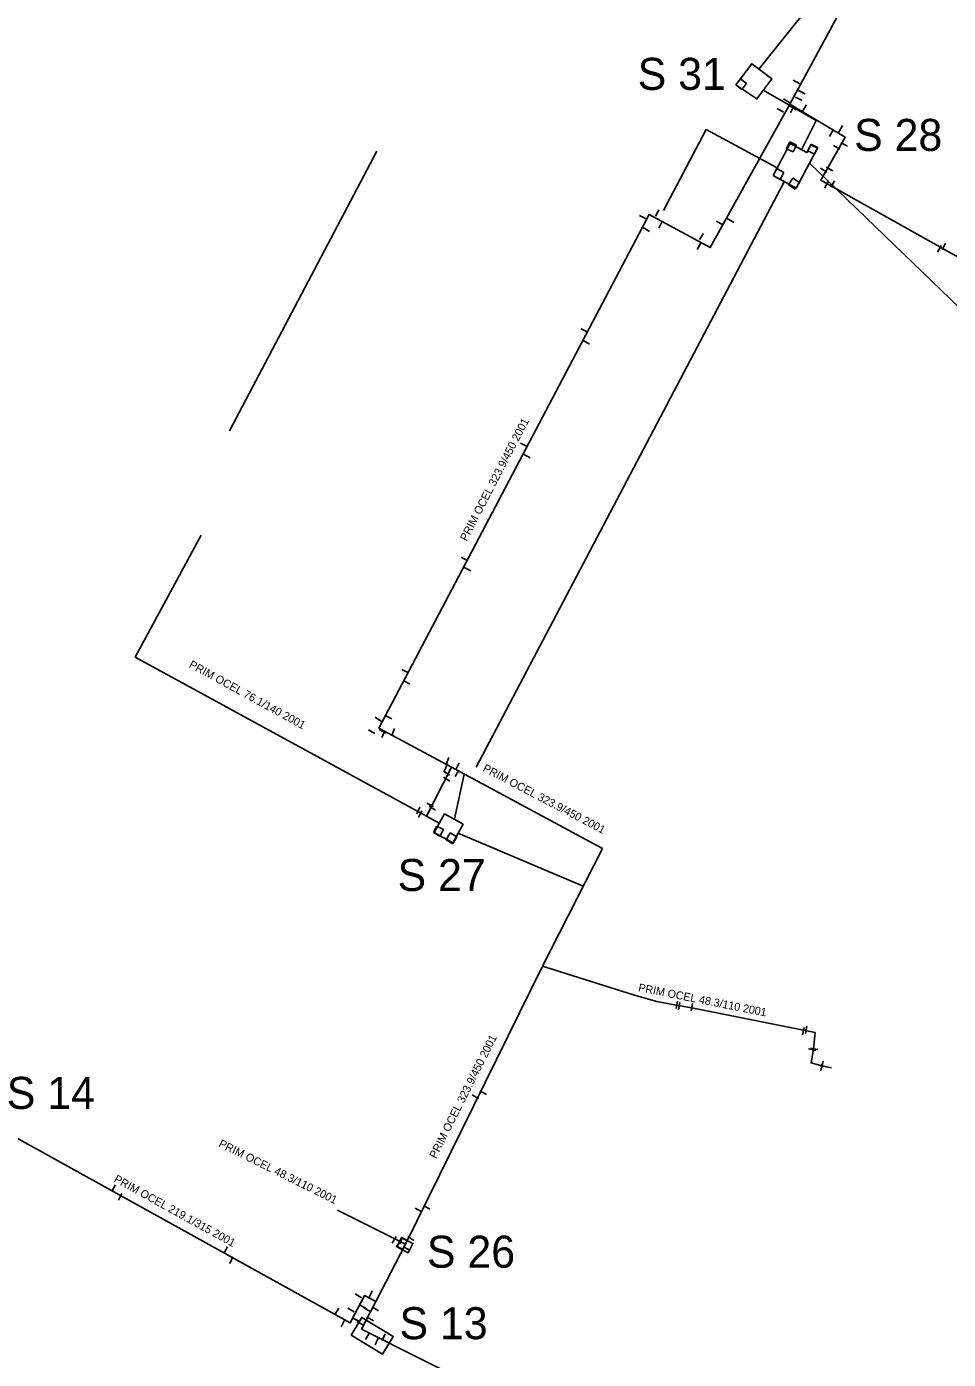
# Model space of a CAD drawing. Extents: x -642943 to -623314, y -1138561 to -1113539.
# Drawn here: x -642450.6 to -642364.3, y -1114612.6 to -1114487.7 of the extents above; entities that cross this region are included whole.
import ezdxf

# ---------------------------------------------------------------- set-up
doc = ezdxf.new("R2010")
doc.units = 0
for name, color, linetype in [('horkovod dimenze', 7, 'Continuous'), ('horkovod předisol', 7, 'Continuous'), ('horkovod sváry', 7, 'Continuous'), ('horkovod trasa', 7, 'Continuous'), ('horkovod zrušený', 7, 'Continuous'), ('horkovod číslo šachty', 7, 'Continuous')]:
    doc.layers.add(name, color=color, linetype=linetype)

# ---------------------------------------------------------------- blocks, each defined once
blk = doc.blocks.new('POINT_DISPLAY')
blk.add_line((0, 0), (0, 0))
blk = doc.blocks.new('SPH')
at = {"layer": 'horkovod sváry'}
blk.add_line((0, -0.035), (0, 0.035), dxfattribs=at)

msp = doc.modelspace()

# ---------------------------------------------------------------- linework, layer by layer
at = {"layer": 'horkovod předisol'}
for p, q in [((-642434.27, -1114535.35), (-642440.47, -1114546.79)), ((-642413.18, -1114561.68), (-642440.47, -1114546.79)), ((-642410.82, -1114557.08), (-642417.63, -1114553.42)), ((-642413.18, -1114561.68), (-642410.82, -1114557.08)), ((-642396.7, -1114564.72), (-642410.82, -1114557.08)), ((-642402.31, -1114575.73), (-642396.7, -1114564.72)), ((-642415.14, -1114601.78), (-642402.34, -1114575.8)), ((-642415.14, -1114601.78), (-642421.5, -1114598.6)), ((-642417.93, -1114607.15), (-642415.14, -1114601.78)), ((-642417.93, -1114607.15), (-642419.26, -1114609.74)), ((-642395.38, -1114621.71), (-642419.26, -1114609.74))]:
    msp.add_line(p, q, dxfattribs=at)
for points in [[(-642379.15, -1114494.96), (-642372.12, -1114481.97), (-642369.99, -1114483.11), (-642358.24, -1114461.09), (-642352.58, -1114450.08)], [(-642417.63, -1114553.42), (-642392.31, -1114505.3), (-642386.59, -1114508.41), (-642379.15, -1114494.96)], [(-642379.15, -1114494.96), (-642373.97, -1114498.05), (-642376.25, -1114502.09), (-642354.3, -1114514.39), (-642335.67, -1114524.45), (-642343.57, -1114538.34), (-642330.1, -1114545.77)], [(-642402.31, -1114575.73), (-642393.69, -1114578.46), (-642391.6, -1114579.03), (-642389.59, -1114579.41), (-642388.33, -1114579.64), (-642376.78, -1114581.95), (-642376.94, -1114583.5), (-642377.15, -1114584.79), (-642376.16, -1114585.07), (-642375.24, -1114585.25)], [(-642417.93, -1114607.15), (-642418.98, -1114606.6), (-642420.32, -1114609.15), (-642454.24, -1114590.34)]]:
    msp.add_lwpolyline(points, dxfattribs=at)
at = {"layer": 'horkovod trasa'}
for p, q in [((-642431.63, -1114525.58), (-642417.83, -1114499.36)), ((-642434.27, -1114535.35), (-642440.47, -1114546.79)), ((-642413.18, -1114561.68), (-642440.47, -1114546.79)), ((-642410.82, -1114557.08), (-642417.63, -1114553.42)), ((-642413.18, -1114561.68), (-642410.82, -1114557.08)), ((-642396.7, -1114564.72), (-642410.82, -1114557.08)), ((-642402.31, -1114575.73), (-642396.7, -1114564.72)), ((-642415.14, -1114601.78), (-642402.34, -1114575.8)), ((-642415.14, -1114601.78), (-642421.5, -1114598.6)), ((-642417.93, -1114607.15), (-642415.14, -1114601.78)), ((-642417.93, -1114607.15), (-642419.26, -1114609.74)), ((-642395.38, -1114621.71), (-642419.26, -1114609.74))]:
    msp.add_line(p, q, dxfattribs=at)
for points in [[(-642379.15, -1114494.96), (-642372.12, -1114481.97), (-642369.99, -1114483.11), (-642358.24, -1114461.09), (-642352.58, -1114450.08)], [(-642417.63, -1114553.42), (-642392.31, -1114505.3), (-642386.59, -1114508.41), (-642379.15, -1114494.96)], [(-642379.15, -1114494.96), (-642373.97, -1114498.05), (-642376.25, -1114502.09), (-642354.3, -1114514.39), (-642335.67, -1114524.45), (-642343.57, -1114538.34), (-642330.1, -1114545.77)], [(-642402.31, -1114575.73), (-642393.69, -1114578.46), (-642391.6, -1114579.03), (-642389.59, -1114579.41), (-642388.33, -1114579.64), (-642376.78, -1114581.95), (-642376.94, -1114583.5), (-642377.15, -1114584.79), (-642376.16, -1114585.07), (-642375.24, -1114585.25)], [(-642417.93, -1114607.15), (-642418.98, -1114606.6), (-642420.32, -1114609.15), (-642454.24, -1114590.34)]]:
    msp.add_lwpolyline(points, dxfattribs=at)
at = {"layer": 'horkovod zrušený'}
for p, q in [((-642372.94, -1114480.28), (-642382.04, -1114491.69)), ((-642383.77, -1114492.61), (-642384.19, -1114493.17)), ((-642383.63, -1114493.59), (-642384.19, -1114493.17)), ((-642383.21, -1114493.03), (-642383.77, -1114492.61)), ((-642383.63, -1114493.59), (-642383.21, -1114493.03)), ((-642381.63, -1114493.67), (-642376.68, -1114496.5)), ((-642378.04, -1114499.26), (-642376.68, -1114496.5)), ((-642390.97, -1114504.92), (-642386.98, -1114497.35)), ((-642386.98, -1114497.35), (-642380.33, -1114500.94)), ((-642379.15, -1114498.51), (-642379.46, -1114499.14)), ((-642378.52, -1114498.82), (-642379.15, -1114498.51)), ((-642378.83, -1114499.45), (-642379.46, -1114499.14)), ((-642378.52, -1114498.82), (-642378.83, -1114499.45)), ((-642377.15, -1114498.72), (-642377.46, -1114499.35)), ((-642377.46, -1114499.35), (-642376.83, -1114499.66)), ((-642376.52, -1114499.03), (-642377.15, -1114498.72)), ((-642376.52, -1114499.03), (-642376.83, -1114499.66)), ((-642380.36, -1114501), (-642380.72, -1114501.66)), ((-642379.7, -1114501.36), (-642380.36, -1114501)), ((-642377.29, -1114500.49), (-642353.98, -1114523.04)), ((-642379.66, -1114502.25), (-642408.53, -1114557.09)), ((-642380.72, -1114501.66), (-642380.06, -1114502.02)), ((-642379.7, -1114501.36), (-642380.06, -1114502.02)), ((-642378.87, -1114501.9), (-642379.27, -1114502.54)), ((-642378.87, -1114501.9), (-642378.23, -1114502.3)), ((-642379.27, -1114502.54), (-642378.63, -1114502.94)), ((-642378.63, -1114502.94), (-642378.23, -1114502.3)), ((-642410.54, -1114561.93), (-642409.65, -1114557.74)), ((-642411.98, -1114562.34), (-642413.18, -1114561.68)), ((-642412.53, -1114563.22), (-642412.19, -1114562.6)), ((-642411.91, -1114563.56), (-642412.53, -1114563.22)), ((-642412.19, -1114562.6), (-642411.57, -1114562.94)), ((-642411.57, -1114562.94), (-642411.91, -1114563.56)), ((-642410.97, -1114563.25), (-642411.34, -1114563.9)), ((-642410.97, -1114563.25), (-642410.32, -1114563.61)), ((-642398.49, -1114568.24), (-642410.15, -1114563.3)), ((-642411.34, -1114563.9), (-642410.69, -1114564.27)), ((-642410.69, -1114564.27), (-642410.32, -1114563.61))]:
    msp.add_line(p, q, dxfattribs=at)
for points in [[(-642384.19, -1114493.17), (-642382.71, -1114491.18), (-642381.75, -1114491.9)], [(-642381.74, -1114491.9), (-642380.82, -1114492.59), (-642382.22, -1114494.47), (-642384.19, -1114493.17)], [(-642380.72, -1114501.66), (-642379.1, -1114498.67), (-642377.54, -1114499.51), (-642377.19, -1114498.79), (-642376.55, -1114499.1), (-642378.56, -1114502.83), (-642380.72, -1114501.66)], [(-642412.46, -1114563.21), (-642411.49, -1114561.46), (-642409.74, -1114562.43), (-642410.72, -1114564.18), (-642412.46, -1114563.21)], [(-642415.95, -1114602.04), (-642414.88, -1114602.58), (-642414.44, -1114601.71), (-642415.51, -1114601.17), (-642415.95, -1114602.04)], [(-642420.24, -1114610.3), (-642417.28, -1114612.08), (-642416.28, -1114610.42), (-642419.24, -1114608.64), (-642420.24, -1114610.3)]]:
    msp.add_lwpolyline(points, dxfattribs=at)

# ---------------------------------------------------------------- block references
at = {"layer": 'horkovod sváry'}
for p, xscale, yscale, rotation in [((-642378.53, -1114492.9), 9.99998646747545, 9.99998646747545, 61.917154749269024), ((-642379.45, -1114494.66), 10.000004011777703, 10.000004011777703, 58.86245958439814), ((-642378.3, -1114494.47), 9.999993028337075, 9.999993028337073, 61.790390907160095), ((-642378.03, -1114493.85), 10.00002203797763, 10.000022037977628, 61.91847311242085), ((-642380.03, -1114495.55), 10.000022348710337, 10.000022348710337, 61.29399731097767), ((-642378.85, -1114495.31), 10.000017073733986, 10.000017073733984, 59.80392413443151), ((-642378.92, -1114495.47), 10.000026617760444, 10.000026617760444, -27.289691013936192), ((-642377.76, -1114495.33), 10.00002123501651, 10.000021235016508, -32.78984290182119), ((-642374.39, -1114497.28), 10.000000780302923, 10.000000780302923, -28.996063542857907), ((-642375.25, -1114497.68), 9.999979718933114, 9.999979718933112, -29.441846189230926), ((-642374.76, -1114499.01), 9.999992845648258, 9.999992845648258, 61.59796010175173), ((-642374.05, -1114498.74), 10.000002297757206, 10.000002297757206, 62.361733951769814), ((-642375.97, -1114501.15), 10.000002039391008, 10.000002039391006, 57.37623552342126), ((-642375.42, -1114501.05), 9.999970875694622, 9.999970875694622, 61.15320425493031), ((-642375.72, -1114502.55), 9.999990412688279, 9.999990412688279, -31.03820266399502), ((-642375.13, -1114502.46), 10.000007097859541, 10.000007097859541, -31.41098607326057), ((-642392.92, -1114505.56), 10.000020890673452, 10.000020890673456, 62.87259194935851), ((-642391.57, -1114505.17), 10.000015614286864, 10.000015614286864, -28.56284783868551), ((-642391.25, -1114506.27), 9.999994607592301, 9.999994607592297, -26.823019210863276), ((-642385.71, -1114506.1), 9.999981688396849, 9.999981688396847, 59.439180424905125), ((-642384.7, -1114505.87), 10.000008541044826, 10.000008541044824, 58.952829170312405), ((-642392.6, -1114506.71), 9.999973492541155, 9.999973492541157, 58.64671322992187), ((-642387.42, -1114507.37), 10.000008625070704, 10.000008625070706, -33.35056156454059), ((-642387.65, -1114508.28), 9.999972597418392, 9.999972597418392, -31.324550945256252), ((-642365.14, -1114508.52), 10.000023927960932, 10.000023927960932, -29.237559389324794), ((-642364.72, -1114508.31), 10.000009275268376, 10.000009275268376, -28.843323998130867), ((-642398.4, -1114516.17), 10.00000023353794, 10.00000023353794, 60.389575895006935), ((-642398.2, -1114517.28), 9.999988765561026, 9.999988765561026, 62.205273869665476), ((-642404.06, -1114526.88), 10.000006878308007, 10.000006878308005, 63.35595987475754), ((-642403.78, -1114527.93), 10.000015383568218, 10.000015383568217, 61.34354679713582), ((-642409.6, -1114537.59), 10.000019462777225, 10.000019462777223, 62.081035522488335), ((-642409.34, -1114538.54), 10.000006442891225, 10.000006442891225, 62.25146259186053), ((-642415.17, -1114548.09), 10.000009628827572, 10.00000962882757, 61.80376278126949), ((-642415.03, -1114549.13), 10.000023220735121, 10.000023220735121, 62.03544323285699), ((-642417.69, -1114552.61), 9.999996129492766, 9.999996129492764, 55.752642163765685), ((-642416.72, -1114552.41), 9.999995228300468, 9.999995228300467, 62.42975607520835), ((-642416.29, -1114553.78), 10.000001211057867, 10.000001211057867, -22.40660541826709), ((-642418.31, -1114553.75), 10.000001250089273, 10.000001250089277, 60.57476611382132), ((-642417.28, -1114553.73), 10.000015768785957, 10.000015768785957, 63.15132756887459), ((-642417.21, -1114554), 9.999984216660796, 9.999984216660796, -25.065876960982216), ((-642411.34, -1114557.11), 9.999986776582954, 9.999986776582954, -22.169329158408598), ((-642411.21, -1114556.51), 9.999990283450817, 9.999990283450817, -22.201880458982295), ((-642410.26, -1114556.99), 10.000012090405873, 10.000012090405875, -25.451380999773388), ((-642411.28, -1114557.64), 10.000006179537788, 10.000006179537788, 57.79879720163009), ((-642411.28, -1114558.21), 10.000012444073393, 10.000012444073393, 56.49152441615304), ((-642410.32, -1114557.66), 9.999992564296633, 9.999992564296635, -28.76451724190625), ((-642413.94, -1114561.14), 9.999981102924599, 9.999981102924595, -25.592197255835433), ((-642412.83, -1114560.61), 10.00000160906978, 10.000001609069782, 63.56321650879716), ((-642412.62, -1114560.94), 9.999987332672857, 9.999987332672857, 57.572373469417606), ((-642413.76, -1114561.5), 10.000007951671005, 10.000007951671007, -26.266753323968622), ((-642389.73, -1114579.35), 9.999986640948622, 9.99998664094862, -9.544476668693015), ((-642389.51, -1114579.48), 10.000008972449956, 10.000008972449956, -9.4984648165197), ((-642388.32, -1114579.58), 10.000002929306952, 10.00000292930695, -11.643556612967), ((-642377.88, -1114581.82), 10.000004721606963, 10.000004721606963, -11.412645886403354), ((-642377.62, -1114581.7), 9.999993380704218, 9.99999338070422, -9.235640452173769), ((-642376.85, -1114583.47), 10.000020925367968, 10.00002092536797, 79.41038695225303), ((-642377.05, -1114583.55), 9.999996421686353, 9.999996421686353, 78.23954696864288), ((-642376.1, -1114584.97), 10.000017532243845, 10.000017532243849, -11.869186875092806), ((-642376.18, -1114585.18), 9.999998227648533, 9.999998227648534, -11.76835423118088), ((-642408.61, -1114587.98), 10.000015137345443, 10.000015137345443, -121.11132160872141), ((-642407.86, -1114587.59), 10.000008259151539, 10.00000825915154, -118.65860386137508), ((-642442.47, -1114596.54), 10.000010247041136, 10.000010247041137, -27.60843046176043), ((-642441.85, -1114597.33), 9.99999773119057, 9.999997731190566, -27.00283583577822), ((-642413.92, -1114598.57), 10.000028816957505, 10.000028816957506, 61.95810135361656), ((-642413.16, -1114598.33), 9.999985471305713, 9.99998547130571, -120.75341251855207), ((-642431.98, -1114602.33), 9.999995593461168, 9.999995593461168, -29.0592427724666), ((-642416.2, -1114601.37), 10.000015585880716, 10.000015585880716, -30.352711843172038), ((-642415.73, -1114602.08), 10.000018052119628, 10.000018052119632, 62.36328705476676), ((-642415.56, -1114601.45), 9.999986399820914, 9.999986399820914, -25.70998049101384), ((-642415.22, -1114601.29), 9.999992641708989, 9.99999264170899, 61.517854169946), ((-642415.06, -1114602.16), 9.9999995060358, 9.999999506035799, 60.44633072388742), ((-642414.64, -1114601.25), 10.000000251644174, 10.000000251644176, 57.27987468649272), ((-642431.45, -1114603.27), 10.000021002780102, 10.0000210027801, -25.394933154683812), ((-642419.56, -1114606.62), 10.000000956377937, 10.00000095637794, -120.47063127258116), ((-642418.4, -1114606.46), 10.000007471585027, 10.000007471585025, -23.329439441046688), ((-642421.56, -1114608.08), 10.000002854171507, 10.000002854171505, -31.498887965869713), ((-642420.25, -1114607.95), 10.000000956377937, 10.00000095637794, -120.47063127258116), ((-642419.07, -1114607.67), 9.999975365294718, 9.99997536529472, -118.07592401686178), ((-642418.74, -1114607.91), 10.000006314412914, 10.000006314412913, 61.767116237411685), ((-642417.96, -1114607.83), 10.000028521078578, 10.000028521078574, 57.14954500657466), ((-642421.01, -1114609.2), 10.000006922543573, 10.000006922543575, -27.910850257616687), ((-642419.69, -1114608.89), 9.999975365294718, 9.99997536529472, -118.07592401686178), ((-642419.38, -1114609.18), 10.000005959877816, 10.000005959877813, -119.5337141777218), ((-642418.43, -1114608.79), 9.999991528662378, 9.999991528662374, 59.52840826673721), ((-642418.71, -1114610.4), 9.999996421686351, 9.999996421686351, -30.68509744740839), ((-642417.83, -1114610.9), 10.000022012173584, 10.000022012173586, -22.89050795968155), ((-642417.17, -1114610.5), 9.999975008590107, 9.999975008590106, -24.112296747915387)]:
    msp.add_blockref('SPH', p, dxfattribs=dict(at, xscale=xscale, yscale=yscale, rotation=rotation))
at = {"layer": 'horkovod zrušený'}
for p in [(-642383.7, -1114493.1), (-642378.99, -1114498.98), (-642376.99, -1114499.19), (-642380.21, -1114501.51), (-642378.75, -1114502.42), (-642412.05, -1114563.08), (-642410.83, -1114563.76)]:
    msp.add_blockref('POINT_DISPLAY', p, dxfattribs=at)

# ---------------------------------------------------------------- texts
at = {"layer": 'horkovod dimenze'}
for s, rotation, p in [('PRIM OCEL 323.9/450 2001', 62.6487, (-642409.41, -1114535.97)), ('PRIM OCEL 76.1/140 2001', 331.3012, (-642435.48, -1114547.69)), ('PRIM OCEL 323.9/450 2001', 332.3148, (-642407.97, -1114557.42)), ('PRIM OCEL 48.3/110 2001', 348.7931, (-642393.38, -1114578.07)), ('PRIM OCEL 323.9/450 2001', 63.3701, (-642412.28, -1114593.81)), ('PRIM OCEL 48.3/110 2001', 333.5935, (-642432.7, -1114592.6)), ('PRIM OCEL 219.1/315 2001', 331.1264, (-642442.51, -1114595.89))]:
    msp.add_text(s, height=0.75, rotation=rotation, dxfattribs=at).set_placement(p)
at = {"layer": 'horkovod číslo šachty'}
for s, p in [('S 31', (-642393.39, -1114493.63)), ('S 28', (-642373.12, -1114499.35)), ('S 27', (-642415.88, -1114568.69)), ('S 14', (-642452.48, -1114589.1)), ('S 26', (-642413.13, -1114603.98)), ('S 13', (-642415.7, -1114610.68))]:
    msp.add_text(s, height=3, dxfattribs=at).set_placement(p)

doc.saveas('drawing.dxf')
